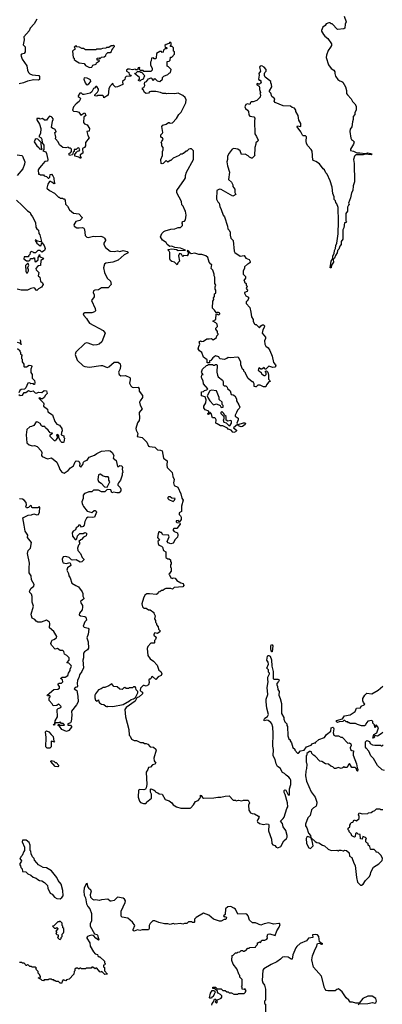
# Model space of a CAD drawing. Extents: x 2494118 to 2687960, y 757339 to 915227.
# Tile 331 of 364: x 2621728 to 2626277, y 891785 to 904150. Entities that reach past the tile are written whole.
import ezdxf

# ---------------------------------------------------------------- set-up
doc = ezdxf.new("R2010")
doc.units = 0

msp = doc.modelspace()

# ---------------------------------------------------------------- linework, layer by layer
at = {"layer": '0CON20XD'}
for points in [[(2625800, 904195), (2625822, 904125), (2625812, 904095), (2625807, 904043), (2625796, 904034), (2625715, 904028), (2625648, 904098), (2625635, 904100), (2625625, 904110), (2625605, 904110), (2625575, 904098), (2625560, 904075), (2625532, 904058), (2625514, 904016), (2625514, 904004), (2625538, 903965), (2625555, 903942), (2625592, 903915), (2625638, 903845), (2625638, 903825), (2625628, 903805), (2625597, 903765), (2625577, 903705), (2625573, 903675), (2625603, 903585), (2625635, 903538), (2625668, 903515), (2625682, 903495), (2625680, 903475), (2625688, 903442), (2625718, 903398), (2625745, 903381), (2625770, 903375), (2625780, 903365), (2625814, 903305), (2625829, 903259), (2625830, 903225), (2625840, 903205), (2625888, 903158), (2625904, 903124), (2625932, 903095), (2625948, 903065), (2625948, 903015), (2625934, 902986), (2625932, 902958), (2625912, 902935), (2625912, 902895), (2625902, 902868), (2625896, 902804), (2625872, 902775), (2625870, 902745), (2625883, 902663), (2625890, 902645), (2625905, 902638), (2625923, 902615), (2625917, 902585), (2625877, 902525), (2625878, 902508), (2625915, 902499), (2625957, 902477), (2625995, 902480), (2626065, 902469), (2626095, 902480), (2626150, 902465), (2626136, 902454), (2626065, 902460), (2626038, 902452), (2625945, 902451), (2625928, 902435), (2625916, 902395), (2625924, 902345), (2625927, 902115), (2625913, 902065), (2625907, 902005), (2625890, 901975), (2625879, 901911), (2625852, 901845), (2625860, 901825), (2625855, 901820), (2625842, 901795), (2625840, 901745), (2625820, 901715), (2625820, 901625), (2625830, 901615), (2625818, 901602), (2625805, 901600), (2625793, 901535), (2625781, 901509), (2625780, 901395), (2625762, 901365), (2625760, 901325), (2625744, 901306), (2625731, 901269), (2625715, 901250), (2625710, 901220), (2625690, 901190), (2625679, 901155), (2625662, 901138), (2625666, 901104), (2625641, 901069), (2625636, 901035), (2625624, 901035), (2625634, 901116), (2625658, 901152), (2625658, 901185), (2625672, 901215), (2625678, 901252), (2625692, 901275), (2625693, 901315), (2625708, 901345), (2625725, 901460), (2625729, 901615), (2625722, 901792), (2625707, 901837), (2625693, 901853), (2625690, 901875), (2625673, 901893), (2625672, 901925), (2625657, 901967), (2625648, 902045), (2625622, 902125), (2625585, 902210), (2625568, 902225), (2625553, 902263), (2625535, 902278), (2625488, 902338), (2625445, 902370), (2625423, 902377), (2625407, 902387), (2625397, 902497), (2625385, 902520), (2625342, 902565), (2625328, 902595), (2625322, 902625), (2625325, 902680), (2625312, 902692), (2625285, 902690), (2625275, 902700), (2625255, 902740), (2625208, 902805), (2625215, 902817), (2625255, 902810), (2625257, 902845), (2625228, 902888), (2625220, 902945), (2625192, 902995), (2625192, 903015), (2625175, 903037), (2625145, 903048), (2625125, 903063), (2625035, 903067), (2624935, 903108), (2624920, 903125), (2624930, 903155), (2624890, 903185), (2624877, 903227), (2624860, 903245), (2624860, 903255), (2624890, 903305), (2624887, 903335), (2624878, 903355), (2624880, 903375), (2624809, 903429), (2624801, 903451), (2624800, 903475), (2624802, 903485), (2624822, 903505), (2624822, 903515), (2624820, 903525), (2624793, 903553), (2624765, 903570), (2624745, 903568), (2624738, 903555), (2624748, 903505), (2624730, 903475), (2624733, 903455), (2624722, 903405), (2624732, 903392), (2624745, 903390), (2624755, 903380), (2624758, 903365), (2624749, 903351), (2624735, 903342), (2624725, 903340), (2624715, 903350), (2624702, 903345), (2624704, 903334), (2624732, 903315), (2624738, 903295), (2624738, 903275), (2624750, 903235), (2624740, 903225), (2624748, 903205), (2624743, 903175), (2624704, 903136), (2624658, 903118), (2624633, 903117), (2624622, 903108), (2624617, 903083), (2624585, 903092), (2624565, 903083), (2624551, 903055), (2624562, 903035), (2624588, 903015), (2624598, 902995), (2624603, 902955), (2624615, 902938), (2624665, 902928), (2624678, 902915), (2624672, 902875), (2624678, 902715), (2624700, 902685), (2624718, 902635), (2624716, 902624), (2624692, 902605), (2624692, 902585), (2624680, 902545), (2624680, 902495), (2624672, 902485), (2624672, 902452), (2624680, 902445), (2624645, 902410), (2624635, 902410), (2624610, 902425), (2624595, 902442), (2624555, 902462), (2624510, 902455), (2624492, 902505), (2624465, 902523), (2624415, 902532), (2624395, 902522), (2624355, 902473), (2624334, 902435), (2624334, 902396), (2624327, 902365), (2624334, 902315), (2624360, 902235), (2624348, 902145), (2624385, 902108), (2624402, 902075), (2624402, 902055), (2624425, 902020), (2624428, 901978), (2624440, 901955), (2624404, 901934), (2624255, 902017), (2624235, 902020), (2624200, 902005), (2624198, 901895), (2624214, 901864), (2624232, 901845), (2624238, 901805), (2624257, 901767)], [(2621943, 904155), (2621911, 904099), (2621859, 904045), (2621845, 904010), (2621780, 903935), (2621786, 903896), (2621770, 903835), (2621795, 903810), (2621798, 903745), (2621786, 903724), (2621750, 903715), (2621744, 903705), (2621760, 903655), (2621819, 903569), (2621825, 903515), (2621837, 903487), (2621855, 903470), (2621885, 903458), (2621968, 903448), (2621978, 903435), (2621975, 903400), (2621965, 903391), (2621905, 903393), (2621825, 903378), (2621775, 903358), (2621720, 903345)], [(2622605, 903548), (2622635, 903552), (2622645, 903580), (2622688, 903592), (2622692, 903608), (2622728, 903632), (2622725, 903640), (2622702, 903642), (2622702, 903668), (2622725, 903670), (2622735, 903660), (2622755, 903680), (2622788, 903682), (2622808, 903702), (2622812, 903718), (2622835, 903740), (2622865, 903740), (2622878, 903752), (2622882, 903768), (2622898, 903782), (2622902, 903798), (2622918, 903812), (2622918, 903818), (2622905, 903830), (2622895, 903820), (2622875, 903820), (2622845, 903800), (2622815, 903800), (2622807, 903793), (2622765, 903790), (2622745, 903780), (2622695, 903780), (2622685, 903770), (2622555, 903772), (2622527, 903787), (2622508, 903788), (2622477, 903807), (2622445, 903810), (2622435, 903820), (2622422, 903818), (2622410, 903805), (2622420, 903795), (2622420, 903775), (2622402, 903768), (2622390, 903755), (2622400, 903675), (2622410, 903665), (2622412, 903652), (2622432, 903632), (2622475, 903607), (2622538, 903598), (2622553, 903575), (2622605, 903548)], [(2624257, 901767), (2624282, 901695), (2624298, 901675), (2624337, 901557), (2624340, 901525), (2624358, 901508), (2624360, 901495), (2624370, 901485), (2624368, 901445), (2624378, 901408), (2624408, 901375), (2624420, 901245), (2624428, 901225), (2624495, 901180), (2624545, 901187), (2624567, 901157), (2624605, 901138), (2624620, 901115), (2624618, 901102), (2624598, 901082), (2624585, 901080), (2624550, 901045), (2624550, 901025), (2624530, 900995), (2624530, 900955), (2624560, 900925), (2624560, 900905), (2624540, 900875), (2624550, 900865), (2624550, 900855), (2624570, 900835), (2624570, 900815), (2624580, 900805), (2624570, 900775), (2624588, 900755), (2624582, 900738), (2624550, 900725), (2624550, 900715), (2624564, 900684), (2624598, 900665), (2624598, 900645), (2624583, 900617), (2624568, 900605), (2624568, 900585), (2624614, 900534), (2624628, 900478), (2624635, 900420), (2624658, 900385), (2624658, 900358), (2624672, 900332), (2624685, 900320), (2624695, 900320), (2624735, 900280), (2624754, 900306), (2624775, 900318), (2624788, 900318), (2624798, 900305), (2624797, 900283), (2624778, 900255), (2624770, 900215), (2624810, 900165), (2624810, 900145), (2624798, 900115), (2624802, 900075), (2624815, 900050), (2624845, 900030), (2624867, 899997), (2624897, 899925), (2624913, 899843), (2624936, 899816), (2624940, 899805), (2624930, 899785), (2624905, 899782), (2624855, 899800), (2624815, 899760), (2624802, 899762), (2624795, 899780), (2624765, 899760), (2624752, 899762), (2624732, 899778), (2624722, 899765), (2624720, 899745), (2624738, 899738), (2624758, 899718), (2624762, 899702), (2624795, 899680), (2624808, 899682), (2624820, 899695), (2624820, 899715), (2624810, 899725), (2624812, 899738), (2624825, 899740), (2624840, 899725), (2624850, 899685), (2624850, 899635), (2624868, 899618), (2624870, 899605), (2624855, 899600), (2624824, 899566), (2624815, 899540), (2624788, 899538), (2624745, 899560), (2624715, 899560), (2624695, 899540), (2624685, 899538), (2624670, 899545), (2624670, 899575), (2624655, 899600), (2624645, 899600), (2624594, 899644), (2624560, 899705), (2624560, 899715), (2624540, 899735), (2624538, 899748), (2624522, 899762), (2624501, 899815), (2624501, 899855), (2624475, 899908), (2624455, 899912), (2624375, 899902), (2624345, 899908), (2624327, 899893), (2624295, 899883), (2624245, 899890), (2624230, 899905), (2624227, 899917), (2624185, 899930), (2624165, 899910), (2624150, 899905), (2624125, 899870), (2624110, 899865), (2624108, 899842), (2624082, 899842), (2624078, 899878), (2624035, 899910), (2624015, 899970), (2623985, 899992), (2623968, 900015), (2623974, 900046), (2623988, 900075), (2623980, 900105), (2623995, 900118), (2624015, 900110), (2624035, 900112), (2624075, 900142), (2624105, 900140), (2624135, 900148), (2624155, 900130), (2624195, 900160), (2624202, 900178), (2624220, 900195), (2624220, 900205), (2624210, 900215), (2624210, 900235), (2624190, 900265), (2624190, 900275), (2624208, 900295), (2624207, 900327), (2624190, 900345), (2624150, 900365), (2624190, 900385), (2624192, 900458), (2624225, 900442), (2624240, 900455), (2624240, 900465), (2624215, 900478), (2624205, 900470), (2624192, 900472), (2624173, 900503), (2624147, 900527), (2624153, 900613), (2624162, 900635), (2624160, 900655), (2624170, 900675), (2624173, 900707), (2624190, 900715), (2624190, 900755), (2624180, 900765), (2624180, 900795), (2624188, 900815), (2624178, 900838), (2624178, 900915), (2624168, 900935), (2624168, 900955), (2624150, 901005), (2624130, 901025), (2624140, 901075), (2624125, 901080), (2624104, 901104), (2624088, 901165), (2624065, 901186), (2624015, 901201), (2623975, 901203), (2623925, 901219), (2623881, 901211), (2623867, 901217), (2623850, 901245), (2623835, 901250), (2623830, 901245), (2623842, 901232), (2623842, 901205), (2623827, 901183), (2623785, 901190), (2623775, 901170), (2623760, 901205), (2623732, 901215), (2623720, 901185), (2623732, 901118), (2623710, 901095), (2623705, 901070), (2623670, 901105), (2623635, 901112), (2623618, 901125), (2623610, 901145), (2623610, 901225), (2623602, 901245), (2623590, 901255), (2623590, 901265), (2623635, 901274), (2623695, 901262), (2623715, 901252), (2623810, 901255), (2623745, 901281), (2623675, 901289), (2623635, 901304), (2623613, 901303), (2623578, 901325), (2623565, 901350), (2623521, 901381), (2623493, 901423), (2623510, 901465), (2623535, 901490), (2623555, 901498), (2623625, 901518), (2623675, 901522), (2623715, 901540), (2623745, 901540), (2623770, 901565), (2623770, 901585), (2623760, 901595), (2623770, 901605), (2623770, 901615), (2623795, 901620), (2623810, 901635), (2623818, 901695), (2623810, 901745), (2623798, 901758), (2623778, 901808), (2623763, 901823), (2623760, 901865), (2623700, 901975), (2623700, 902005), (2623797, 902143), (2623808, 902165), (2623808, 902192), (2623822, 902235), (2623908, 902395), (2623910, 902505), (2623885, 902530), (2623865, 902530), (2623850, 902525), (2623825, 902500), (2623815, 902500), (2623785, 902470), (2623775, 902470), (2623765, 902460), (2623745, 902460), (2623727, 902443), (2623655, 902410), (2623625, 902380), (2623615, 902380), (2623585, 902360), (2623565, 902380), (2623528, 902342), (2623515, 902338), (2623503, 902343), (2623500, 902395), (2623520, 902445), (2623520, 902495), (2623530, 902515), (2623530, 902545), (2623510, 902565), (2623510, 902595), (2623502, 902602), (2623510, 902625), (2623528, 902645), (2623520, 902665), (2623505, 902670), (2623500, 902685), (2623500, 902705), (2623520, 902725), (2623522, 902735), (2623513, 902807), (2623523, 902827), (2623565, 902838), (2623595, 902860), (2623605, 902860), (2623615, 902850), (2623647, 902853), (2623695, 902910), (2623725, 902960), (2623755, 902990), (2623812, 903105), (2623817, 903145), (2623805, 903172), (2623776, 903196), (2623715, 903226), (2623675, 903219), (2623595, 903222), (2623575, 903218), (2623563, 903223), (2623525, 903223), (2623495, 903237), (2623435, 903249), (2623375, 903250), (2623355, 903242), (2623344, 903226), (2623315, 903221), (2623292, 903235), (2623282, 903265), (2623270, 903275), (2623270, 903295), (2623285, 903300), (2623300, 903325), (2623292, 903345), (2623300, 903365), (2623320, 903375), (2623342, 903408), (2623378, 903418), (2623388, 903408), (2623390, 903395), (2623405, 903390), (2623425, 903410), (2623454, 903384), (2623485, 903372), (2623520, 903405), (2623520, 903425), (2623535, 903440), (2623585, 903460), (2623602, 903478), (2623620, 903485), (2623630, 903525), (2623595, 903560), (2623580, 903565), (2623580, 903625), (2623605, 903630), (2623615, 903640), (2623622, 903678), (2623635, 903680), (2623672, 903718), (2623670, 903745), (2623658, 903755), (2623658, 903798), (2623642, 903812), (2623620, 903815), (2623620, 903825), (2623630, 903835), (2623630, 903855), (2623613, 903867), (2623598, 903852), (2623565, 903840), (2623550, 903825), (2623552, 903802), (2623575, 903800), (2623577, 903793), (2623567, 903783), (2623545, 903780), (2623532, 903768), (2623528, 903742), (2623515, 903740), (2623505, 903750), (2623485, 903750), (2623444, 903726), (2623440, 903665), (2623435, 903660), (2623415, 903660), (2623405, 903670), (2623382, 903668), (2623377, 903633), (2623368, 903615), (2623368, 903585), (2623388, 903535), (2623388, 903518), (2623375, 903500), (2623285, 903500), (2623275, 903510), (2623242, 903512), (2623230, 903525), (2623235, 903550), (2623214, 903546), (2623205, 903520), (2623185, 903520), (2623175, 903530), (2623145, 903522), (2623105, 903530), (2623083, 903527), (2623070, 903515), (2623070, 903505), (2623096, 903486), (2623103, 903463), (2623120, 903455), (2623128, 903442), (2623062, 903438), (2623050, 903425), (2623045, 903400), (2623018, 903372), (2623020, 903335), (2622955, 903307), (2622935, 903302), (2622925, 903308), (2622902, 903332), (2622900, 903345), (2622892, 903348), (2622858, 903312), (2622848, 903282), (2622838, 903202), (2622785, 903170), (2622778, 903188), (2622765, 903200), (2622705, 903198), (2622695, 903190), (2622670, 903195), (2622670, 903205), (2622705, 903240), (2622718, 903265), (2622717, 903277), (2622695, 903310), (2622685, 903310), (2622668, 903292), (2622652, 903285), (2622632, 903245), (2622612, 903228), (2622535, 903210), (2622522, 903212), (2622505, 903228), (2622484, 903226), (2622460, 903195), (2622460, 903185), (2622485, 903170), (2622492, 903155), (2622475, 903122), (2622436, 903094), (2622403, 903057), (2622392, 903015), (2622405, 903000), (2622445, 902998), (2622468, 902988), (2622495, 902950), (2622532, 902978), (2622545, 902980), (2622558, 902945), (2622533, 902927), (2622528, 902858), (2622543, 902843), (2622575, 902828), (2622602, 902785), (2622598, 902752), (2622570, 902745), (2622583, 902695)], [(2622575, 903332), (2622596, 903344), (2622615, 903368), (2622620, 903375), (2622617, 903395), (2622574, 903416), (2622535, 903418), (2622532, 903405), (2622548, 903358), (2622561, 903341), (2622575, 903332)], [(2623235, 903380), (2623220, 903385), (2623220, 903395), (2623230, 903405), (2623230, 903425), (2623170, 903475), (2623185, 903480), (2623205, 903500), (2623235, 903500), (2623245, 903490), (2623255, 903490), (2623300, 903445), (2623290, 903435), (2623279, 903401), (2623248, 903392), (2623235, 903380)], [(2622583, 902695), (2622598, 902665), (2622553, 902607), (2622552, 902565), (2622542, 902545), (2622518, 902532), (2622522, 902475), (2622488, 902452), (2622490, 902425), (2622498, 902412), (2622485, 902410), (2622472, 902422), (2622420, 902435), (2622420, 902455), (2622440, 902485), (2622453, 902497), (2622475, 902502), (2622482, 902515), (2622472, 902542), (2622452, 902538), (2622435, 902520), (2622412, 902518), (2622410, 902495), (2622400, 902485), (2622389, 902451), (2622353, 902443), (2622348, 902455), (2622350, 902475), (2622365, 902480), (2622380, 902495), (2622380, 902525), (2622367, 902537), (2622348, 902538), (2622335, 902548), (2622305, 902540), (2622270, 902545), (2622227, 902577), (2622210, 902615), (2622178, 902655), (2622182, 902675), (2622170, 902735), (2622185, 902740), (2622187, 902747), (2622170, 902775), (2622145, 902782), (2622128, 902798), (2622138, 902875), (2622147, 902895), (2622147, 902905), (2622135, 902920), (2622125, 902930), (2622102, 902938), (2622080, 902915), (2622065, 902888), (2622038, 902888), (2622015, 902910), (2621985, 902900), (2621975, 902910), (2621945, 902908), (2621944, 902894), (2621977, 902837), (2621992, 902782), (2621990, 902720), (2621970, 902685), (2621996, 902666), (2622005, 902650), (2622010, 902605), (2622029, 902575), (2622032, 902545), (2622032, 902518), (2622020, 902505), (2622055, 902490), (2622065, 902470), (2622082, 902395), (2622078, 902372), (2622045, 902368), (2622003, 902317), (2621975, 902290), (2621960, 902265), (2621962, 902212), (2621975, 902210), (2621985, 902200), (2622025, 902200), (2622035, 902190), (2622065, 902180), (2622085, 902160), (2622095, 902160), (2622108, 902172), (2622110, 902205), (2622125, 902210), (2622145, 902190), (2622158, 902165), (2622160, 902105), (2622168, 902092), (2622155, 902090), (2622135, 902110), (2622125, 902110), (2622115, 902120), (2622102, 902118), (2622080, 902085), (2622070, 902035), (2622100, 902005), (2622165, 901970), (2622215, 901920), (2622225, 901920), (2622235, 901910), (2622265, 901910), (2622275, 901900), (2622285, 901900), (2622298, 901885), (2622303, 901833), (2622328, 901808), (2622354, 901764), (2622405, 901722), (2622471, 901711), (2622510, 901665), (2622508, 901652), (2622482, 901628), (2622434, 901616), (2622406, 901575), (2622412, 901555), (2622445, 901538), (2622475, 901534), (2622515, 901539), (2622531, 901531), (2622540, 901515), (2622551, 901441), (2622570, 901420), (2622585, 901416), (2622655, 901432), (2622685, 901427), (2622745, 901431), (2622778, 901418), (2622794, 901405), (2622803, 901385), (2622803, 901375), (2622784, 901345), (2622782, 901325), (2622805, 901289), (2622865, 901242), (2622915, 901240), (2622955, 901248), (2622985, 901237), (2623025, 901252), (2623075, 901238), (2623088, 901222), (2623040, 901195), (2622965, 901132), (2622895, 901104), (2622807, 901093), (2622790, 901080), (2622779, 901035), (2622791, 900975), (2622824, 900905), (2622867, 900865), (2622877, 900823), (2622836, 900784), (2622755, 900781), (2622715, 900756), (2622670, 900755), (2622654, 900745), (2622650, 900725), (2622663, 900693), (2622662, 900668), (2622629, 900625), (2622676, 900525), (2622679, 900495), (2622665, 900481), (2622635, 900470), (2622545, 900470), (2622523, 900457), (2622532, 900435), (2622568, 900398), (2622577, 900375), (2622605, 900340), (2622777, 900247), (2622800, 900215), (2622760, 900105), (2622725, 900076), (2622694, 900066), (2622654, 900064), (2622585, 900089), (2622565, 900091), (2622544, 900085), (2622434, 899975), (2622426, 899946), (2622449, 899875), (2622525, 899804), (2622545, 899795), (2622605, 899788), (2622745, 899808), (2622766, 899806), (2622825, 899782), (2622845, 899791), (2622915, 899850), (2622965, 899850), (2622987, 899827), (2622992, 899805), (2622987, 899765), (2622969, 899725), (2622975, 899695), (2622995, 899678), (2623055, 899680), (2623108, 899658), (2623116, 899646), (2623116, 899626), (2623104, 899585), (2623122, 899552), (2623137, 899537), (2623155, 899531), (2623215, 899533), (2623226, 899516), (2623228, 899485), (2623270, 899430), (2623269, 899405), (2623240, 899365), (2623233, 899345), (2623238, 899308), (2623263, 899265), (2623228, 899215), (2623233, 899145), (2623225, 899115), (2623205, 899089), (2623187, 899015), (2623190, 898995), (2623209, 898955), (2623203, 898915), (2623265, 898904), (2623322, 898845), (2623346, 898796), (2623355, 898788), (2623425, 898782), (2623455, 898746), (2623495, 898742), (2623514, 898734), (2623532, 898645), (2623579, 898609), (2623572, 898555), (2623579, 898525), (2623642, 898462), (2623650, 898415), (2623667, 898375), (2623658, 898335), (2623665, 898300), (2623710, 898280), (2623750, 898195), (2623763, 898143), (2623777, 898115), (2623758, 898042), (2623758, 897975), (2623730, 897955), (2623730, 897935), (2623745, 897920), (2623752, 897902), (2623752, 897875), (2623735, 897850), (2623725, 897850), (2623715, 897860), (2623690, 897855), (2623690, 897845), (2623700, 897835), (2623735, 897830), (2623740, 897815), (2623699, 897761), (2623662, 897758), (2623650, 897745), (2623665, 897722), (2623708, 897705), (2623714, 897675), (2623708, 897652), (2623677, 897623), (2623654, 897576), (2623625, 897569), (2623592, 897582), (2623580, 897595), (2623602, 897655), (2623596, 897676), (2623525, 897682), (2623505, 897710), (2623495, 897710), (2623485, 897720), (2623475, 897720), (2623464, 897695), (2623457, 897647), (2623480, 897615), (2623463, 897597), (2623465, 897570), (2623475, 897552), (2623509, 897539), (2623520, 897525), (2623532, 897482), (2623560, 897465), (2623560, 897395), (2623585, 897380), (2623605, 897380), (2623620, 897365), (2623620, 897345), (2623630, 897335), (2623630, 897315), (2623620, 897305), (2623620, 897275), (2623630, 897265), (2623630, 897225), (2623610, 897205), (2623610, 897195), (2623600, 897185), (2623608, 897178), (2623625, 897140), (2623645, 897132), (2623655, 897140), (2623678, 897138), (2623700, 897105), (2623748, 897078), (2623779, 897069), (2623786, 897046), (2623775, 897028), (2623665, 897018), (2623645, 897000), (2623625, 897008), (2623563, 897007), (2623545, 897000), (2623525, 896980), (2623505, 896980), (2623487, 896963), (2623465, 896960), (2623460, 896945), (2623445, 896930), (2623355, 896940), (2623325, 896938), (2623299, 896921), (2623282, 896885), (2623262, 896815), (2623270, 896775), (2623285, 896760), (2623315, 896760), (2623345, 896740), (2623365, 896740), (2623410, 896705), (2623410, 896695), (2623428, 896665), (2623420, 896625), (2623430, 896605), (2623430, 896585), (2623440, 896575), (2623450, 896545), (2623467, 896527), (2623470, 896495), (2623490, 896475), (2623486, 896464), (2623455, 896440), (2623425, 896448), (2623410, 896435), (2623412, 896422), (2623440, 896395), (2623430, 896365), (2623420, 896355), (2623420, 896325), (2623415, 896320), (2623375, 896318), (2623335, 896280), (2623328, 896255), (2623334, 896165), (2623365, 896122), (2623405, 896092), (2623452, 896045), (2623475, 895980), (2623500, 895965), (2623512, 895935), (2623502, 895915), (2623464, 895896), (2623437, 895863), (2623395, 895900), (2623380, 895895), (2623378, 895882), (2623365, 895870), (2623352, 895868), (2623348, 895855), (2623353, 895825), (2623342, 895795), (2623315, 895780), (2623289, 895789), (2623275, 895788), (2623242, 895755), (2623240, 895725), (2623252, 895712), (2623270, 895705), (2623270, 895685), (2623226, 895644), (2623197, 895633), (2623175, 895591), (2623065, 895514), (2623046, 895485), (2623054, 895394), (2623098, 895235), (2623100, 895165), (2623115, 895150), (2623132, 895115), (2623165, 895098), (2623195, 895098), (2623245, 895072), (2623275, 895072), (2623295, 895060), (2623315, 895062), (2623335, 895052), (2623365, 895018), (2623405, 895012), (2623437, 894987), (2623440, 894975), (2623410, 894875), (2623413, 894843), (2623437, 894813), (2623425, 894800), (2623395, 894790), (2623367, 894763), (2623345, 894760), (2623337, 894733), (2623315, 894700), (2623323, 894543), (2623316, 894504), (2623305, 894488), (2623285, 894480), (2623235, 894482), (2623218, 894472), (2623214, 894385), (2623230, 894335), (2623245, 894320), (2623280, 894305), (2623310, 894305), (2623320, 894315), (2623320, 894325), (2623380, 894375), (2623382, 894422), (2623367, 894447), (2623370, 894485), (2623375, 894490), (2623408, 894478), (2623426, 894466), (2623435, 894450), (2623462, 894442), (2623478, 894428), (2623515, 894422), (2623555, 894358), (2623605, 894338), (2623638, 894315), (2623655, 894290), (2623695, 894263), (2623748, 894248), (2623865, 894249), (2623875, 894254), (2623909, 894291), (2623935, 894332), (2623965, 894343), (2623990, 894370), (2623998, 894385), (2623995, 894410), (2624005, 894408), (2624021, 894381), (2624035, 894372), (2624165, 894378), (2624215, 894388), (2624253, 894387), (2624305, 894400), (2624355, 894402), (2624405, 894350), (2624435, 894350), (2624445, 894340), (2624475, 894350), (2624515, 894340), (2624535, 894350), (2624595, 894350), (2624610, 894315), (2624598, 894285), (2624603, 894223), (2624625, 894190), (2624645, 894180), (2624675, 894178), (2624726, 894146), (2624732, 894135), (2624730, 894125), (2624716, 894104)], [(2622005, 902520), (2622010, 902525), (2622000, 902535), (2621998, 902608), (2621955, 902650), (2621935, 902652), (2621923, 902647), (2621910, 902615), (2621925, 902590), (2621942, 902565), (2621970, 902545), (2621975, 902530), (2622005, 902520)], [(2621695, 902451), (2621755, 902443), (2621765, 902435), (2621793, 902365), (2621790, 902335), (2621767, 902275), (2621695, 902195)], [(2621690, 901885), (2621758, 901818), (2621825, 901750), (2621858, 901728), (2621867, 901705), (2621890, 901675), (2621928, 901605), (2621930, 901545), (2621944, 901524), (2621966, 901505), (2621970, 901465), (2621979, 901449), (2622000, 901365), (2621995, 901360), (2621949, 901369), (2621925, 901386), (2621922, 901375), (2621942, 901342), (2621985, 901310), (2621997, 901313), (2622005, 901350), (2622033, 901315), (2622046, 901275), (2622039, 901251), (2622005, 901232), (2621985, 901250), (2621955, 901250), (2621925, 901220), (2621905, 901220), (2621895, 901230), (2621873, 901237), (2621860, 901225), (2621857, 901203), (2621840, 901185), (2621838, 901172), (2621785, 901170), (2621780, 901145), (2621815, 901120), (2621845, 901120), (2621860, 901135), (2621865, 901150), (2621895, 901150), (2621905, 901160), (2621915, 901160), (2621920, 901115), (2621925, 901110), (2621935, 901112), (2621958, 901135), (2621960, 901165), (2621970, 901175), (2621975, 901200), (2621982, 901172), (2622026, 901156), (2622015, 901140), (2621993, 901127), (2621988, 901062), (2621965, 901060), (2621950, 901050), (2621932, 901025), (2621935, 901010), (2621968, 900975), (2621960, 900935), (2621980, 900915), (2621988, 900868), (2622016, 900846), (2622022, 900825), (2622000, 900790), (2621962, 900768), (2621945, 900750), (2621935, 900752), (2621917, 900777), (2621905, 900782), (2621867, 900773), (2621825, 900754), (2621747, 900753), (2621695, 900766)], [(2621812, 900972), (2621825, 900972), (2621837, 900995), (2621837, 901015), (2621828, 901035), (2621842, 901065), (2621835, 901090), (2621825, 901090), (2621800, 901065), (2621803, 900993), (2621812, 900972)], [(2621728, 900135), (2621738, 900115), (2621740, 900080), (2621750, 900075), (2621745, 900070), (2621728, 900088), (2621702, 900098)], [(2621702, 900022), (2621730, 899995), (2621730, 899985), (2621740, 899975), (2621740, 899955), (2621760, 899935), (2621750, 899925), (2621750, 899895), (2621760, 899885), (2621760, 899855), (2621780, 899825), (2621780, 899795), (2621785, 899790), (2621815, 899790), (2621845, 899810), (2621878, 899808), (2621880, 899795), (2621867, 899763), (2621868, 899718), (2621883, 899693), (2621885, 899650), (2621915, 899620), (2621920, 899595), (2621915, 899570), (2621905, 899570), (2621895, 899580), (2621868, 899578), (2621855, 899588), (2621830, 899585), (2621804, 899526), (2621789, 899511), (2621745, 899506), (2621729, 899495), (2621716, 899465)], [(2624415, 898967), (2624400, 898970), (2624383, 898993), (2624345, 899008), (2624335, 899020), (2624275, 899050), (2624248, 899048), (2624204, 899074), (2624190, 899085), (2624192, 899125), (2624185, 899140), (2624175, 899148), (2624145, 899150), (2624130, 899205), (2624118, 899218), (2624112, 899218), (2624108, 899202), (2624097, 899193), (2624090, 899195), (2624090, 899205), (2624100, 899215), (2624100, 899235), (2624055, 899252), (2624040, 899275), (2624038, 899295), (2624062, 899338), (2624068, 899375), (2624053, 899413), (2624010, 899425), (2624010, 899475), (2624035, 899480), (2624048, 899492), (2624075, 899500), (2624090, 899515), (2624032, 899575), (2624030, 899615), (2624012, 899642), (2624007, 899665), (2624015, 899690), (2624030, 899695), (2624013, 899713), (2624010, 899725), (2624021, 899759), (2624072, 899808), (2624085, 899810), (2624095, 899820), (2624145, 899820), (2624155, 899810), (2624175, 899810), (2624185, 899820), (2624195, 899820), (2624205, 899810), (2624203, 899725), (2624208, 899685), (2624218, 899665), (2624272, 899625), (2624280, 899605), (2624280, 899565), (2624293, 899553), (2624315, 899550), (2624330, 899535), (2624335, 899520), (2624367, 899487), (2624382, 899442), (2624405, 899438), (2624428, 899425), (2624447, 899387), (2624448, 899365), (2624478, 899315), (2624488, 899285), (2624482, 899268), (2624462, 899248), (2624450, 899215), (2624430, 899185), (2624432, 899172), (2624468, 899145), (2624468, 899125), (2624452, 899085), (2624460, 899065), (2624412, 899025), (2624446, 898996), (2624447, 898985), (2624435, 898973), (2624415, 898967)], [(2621717, 899445), (2621732, 899432), (2621764, 899436), (2621785, 899470), (2621805, 899470), (2621838, 899492), (2621865, 899482), (2621897, 899487), (2621922, 899462), (2621935, 899458), (2621968, 899472), (2622005, 899470), (2622035, 899492), (2622065, 899490), (2622072, 899455), (2622052, 899435), (2622036, 899404), (2622015, 899388), (2621998, 899388), (2621985, 899398), (2621975, 899400), (2621970, 899395), (2622028, 899338), (2622032, 899325), (2622028, 899298), (2622075, 899260), (2622080, 899225), (2622139, 899189), (2622168, 899105), (2622195, 899070), (2622226, 899056), (2622258, 899018), (2622262, 898985), (2622252, 898965), (2622250, 898935), (2622280, 898925), (2622283, 898903), (2622290, 898895), (2622280, 898845), (2622275, 898840), (2622255, 898842), (2622240, 898855), (2622220, 898905), (2622220, 898925), (2622205, 898940), (2622190, 898935), (2622200, 898915), (2622200, 898895), (2622180, 898875), (2622178, 898862), (2622165, 898860), (2622110, 898915), (2622112, 898938), (2622125, 898950), (2622138, 898952), (2622138, 898958), (2622112, 898962), (2622086, 898996), (2622050, 899025), (2622045, 899040), (2622013, 899043), (2622001, 899051), (2621985, 899080), (2621957, 899097), (2621935, 899100), (2621906, 899054), (2621875, 899039), (2621855, 899036), (2621816, 899004), (2621810, 898935), (2621819, 898835), (2621845, 898811), (2621885, 898800), (2621915, 898801), (2621948, 898788), (2621999, 898735), (2622004, 898715), (2622000, 898675), (2622008, 898665), (2622075, 898634), (2622126, 898646), (2622194, 898594), (2622223, 898525), (2622232, 898502), (2622256, 898466), (2622285, 898457), (2622335, 898490), (2622365, 898523), (2622403, 898547), (2622424, 898596), (2622435, 898608), (2622470, 898605), (2622482, 898575), (2622480, 898545), (2622495, 898532), (2622520, 898565), (2622530, 898595), (2622540, 898605), (2622573, 898617), (2622598, 898655), (2622665, 898681), (2622696, 898704), (2622755, 898733), (2622841, 898739), (2622865, 898736), (2622889, 898715), (2622908, 898675), (2622900, 898645), (2622938, 898615), (2622955, 898540), (2622972, 898538), (2622985, 898550), (2623008, 898545), (2623018, 898525), (2623012, 898505), (2623020, 898465), (2623012, 898455), (2623012, 898428), (2622993, 898365), (2622966, 898334), (2622960, 898315), (2622960, 898305), (2622988, 898275), (2622998, 898255), (2622998, 898232), (2622975, 898210), (2622945, 898208), (2622905, 898218), (2622885, 898210), (2622870, 898245), (2622825, 898250), (2622795, 898220), (2622755, 898220), (2622715, 898240), (2622675, 898242), (2622655, 898240), (2622635, 898222), (2622595, 898220), (2622565, 898210), (2622541, 898199), (2622525, 898180), (2622523, 898137), (2622507, 898095), (2622510, 898075), (2622522, 898055), (2622528, 898035), (2622575, 897978), (2622635, 897960), (2622662, 897985), (2622675, 897986), (2622688, 897978), (2622693, 897965), (2622665, 897902), (2622645, 897898), (2622585, 897902), (2622565, 897890), (2622545, 897850), (2622537, 897803), (2622526, 897784), (2622505, 897778), (2622485, 897800), (2622465, 897800), (2622460, 897785), (2622435, 897770), (2622427, 897745), (2622398, 897725), (2622387, 897705), (2622392, 897665), (2622425, 897620), (2622435, 897620), (2622445, 897630), (2622454, 897666), (2622483, 897697), (2622525, 897698), (2622545, 897708), (2622565, 897700), (2622567, 897685), (2622560, 897670), (2622530, 897650), (2622505, 897620), (2622493, 897617), (2622472, 897598), (2622480, 897585), (2622480, 897565), (2622465, 897550), (2622452, 897515), (2622458, 897485), (2622490, 897445), (2622512, 897395), (2622532, 897375), (2622532, 897365), (2622508, 897342), (2622485, 897337), (2622435, 897368), (2622393, 897363), (2622378, 897368), (2622350, 897395), (2622305, 897410), (2622274, 897406), (2622262, 897375), (2622264, 897345), (2622275, 897330), (2622315, 897320), (2622355, 897332), (2622367, 897317), (2622368, 897295), (2622328, 897265), (2622321, 897235), (2622339, 897195), (2622344, 897165), (2622362, 897142), (2622381, 897075), (2622434, 897044), (2622466, 897026), (2622511, 896965), (2622521, 896945), (2622522, 896912), (2622533, 896885), (2622532, 896875), (2622492, 896845), (2622494, 896825), (2622514, 896795), (2622516, 896774), (2622510, 896740), (2622478, 896695), (2622476, 896676), (2622492, 896665), (2622545, 896653), (2622556, 896646), (2622565, 896610), (2622544, 896586), (2622524, 896535), (2622535, 896522), (2622585, 896510), (2622596, 896495), (2622588, 896435), (2622572, 896385), (2622588, 896338), (2622593, 896257), (2622578, 896235), (2622540, 896210), (2622530, 896195), (2622530, 896135), (2622521, 896105), (2622528, 896012), (2622509, 895965), (2622479, 895921), (2622469, 895885), (2622453, 895857), (2622449, 895815), (2622455, 895782), (2622445, 895769), (2622425, 895762), (2622412, 895745), (2622444, 895724), (2622457, 895655), (2622462, 895585), (2622439, 895545)], [(2624255, 899280), (2624275, 899282), (2624280, 899285), (2624280, 899305), (2624268, 899318), (2624267, 899347), (2624232, 899382), (2624232, 899405), (2624199, 899489), (2624135, 899498), (2624115, 899490), (2624082, 899425), (2624092, 899395), (2624114, 899364), (2624160, 899315), (2624197, 899327), (2624243, 899303), (2624255, 899280)], [(2624365, 899050), (2624387, 899085), (2624385, 899110), (2624375, 899118), (2624338, 899108), (2624320, 899120), (2624318, 899165), (2624300, 899180), (2624285, 899210), (2624262, 899228), (2624250, 899215), (2624252, 899205), (2624290, 899165), (2624290, 899135), (2624282, 899125), (2624290, 899095), (2624318, 899088), (2624352, 899052), (2624365, 899050)], [(2624508, 899038), (2624475, 899050), (2624470, 899065), (2624535, 899088), (2624555, 899088), (2624562, 899075), (2624558, 899065), (2624525, 899042), (2624508, 899038)], [(2622825, 898280), (2622858, 898345), (2622848, 898368), (2622847, 898397), (2622837, 898407), (2622805, 898408), (2622765, 898422), (2622742, 898442), (2622725, 898440), (2622718, 898432), (2622708, 898375), (2622715, 898350), (2622749, 898329), (2622790, 898285), (2622825, 898280)], [(2622439, 895545), (2622380, 895465), (2622384, 895415), (2622372, 895335), (2622365, 895320), (2622330, 895305), (2622332, 895292), (2622365, 895290), (2622380, 895275), (2622380, 895265), (2622345, 895222), (2622315, 895212), (2622258, 895235), (2622228, 895278), (2622210, 895285), (2622210, 895295), (2622215, 895300), (2622225, 895300), (2622235, 895290), (2622285, 895290), (2622290, 895295), (2622275, 895310), (2622252, 895312), (2622235, 895330), (2622222, 895318), (2622182, 895318), (2622170, 895310), (2622165, 895290), (2622150, 895295), (2622170, 895310), (2622173, 895345), (2622202, 895395), (2622200, 895485), (2622212, 895498), (2622245, 895510), (2622250, 895525), (2622225, 895550), (2622215, 895552), (2622192, 895538), (2622150, 895535), (2622135, 895560), (2622098, 895598), (2622098, 895632), (2622110, 895645), (2622110, 895655), (2622105, 895660), (2622075, 895660), (2622072, 895665), (2622155, 895740), (2622206, 895744), (2622226, 895754), (2622227, 895777), (2622210, 895795), (2622212, 895808), (2622223, 895817), (2622252, 895818), (2622268, 895835), (2622265, 895860), (2622240, 895875), (2622260, 895895), (2622297, 895893), (2622332, 895915), (2622340, 895945), (2622360, 895975), (2622363, 895997), (2622378, 896025), (2622375, 896038), (2622345, 896068), (2622320, 896075), (2622348, 896105), (2622348, 896135), (2622320, 896165), (2622292, 896182), (2622280, 896215), (2622268, 896228), (2622235, 896230), (2622202, 896252), (2622173, 896243), (2622128, 896295), (2622120, 896315), (2622125, 896340), (2622135, 896358), (2622157, 896367), (2622190, 896385), (2622192, 896402), (2622158, 896468), (2622101, 896511), (2622106, 896565), (2622100, 896585), (2622065, 896610), (2621998, 896582), (2621954, 896584), (2621936, 896596), (2621918, 896618), (2621886, 896636), (2621878, 896665), (2621874, 896685), (2621900, 896785), (2621886, 896835), (2621886, 896905), (2621875, 896935), (2621855, 896958), (2621850, 896975), (2621870, 897010), (2621906, 897034), (2621910, 897055), (2621876, 897115), (2621874, 897165), (2621846, 897205), (2621845, 897265), (2621852, 897325), (2621824, 897445), (2621835, 897482), (2621864, 897515), (2621876, 897585), (2621828, 897645), (2621830, 897675), (2621796, 897725), (2621783, 897803), (2621768, 897895), (2621835, 897927), (2621875, 897932), (2621905, 897943), (2621945, 897932), (2621962, 897935), (2621976, 897964), (2621982, 898025), (2621975, 898032), (2621955, 898020), (2621888, 898018), (2621880, 898025), (2621878, 898045), (2621865, 898050), (2621840, 898025), (2621825, 898018), (2621815, 898020), (2621803, 898035), (2621813, 898057), (2621808, 898088), (2621784, 898115), (2621765, 898127), (2621725, 898133)], [(2623655, 898101), (2623672, 898115), (2623677, 898137), (2623635, 898142), (2623615, 898159), (2623595, 898156), (2623585, 898148), (2623587, 898135), (2623598, 898125), (2623655, 898101)], [(2624895, 896210), (2624885, 896210), (2624879, 896249), (2624878, 896285), (2624885, 896302), (2624895, 896300), (2624902, 896285), (2624895, 896210)], [(2624716, 894104), (2624709, 894085), (2624712, 894075), (2624735, 894054), (2624785, 894042), (2624825, 894050), (2624848, 894045), (2624853, 894033), (2624851, 893965), (2624889, 893859), (2624891, 893805), (2624905, 893787), (2624928, 893778), (2624946, 893756), (2624965, 893750), (2625003, 893765), (2625042, 893838), (2625074, 893865), (2625084, 893885), (2625085, 893905), (2625065, 893968), (2625033, 894015), (2625023, 894055), (2625002, 894085), (2625034, 894116), (2625044, 894135), (2625078, 894242), (2625091, 894265), (2625087, 894315), (2625058, 894418), (2625046, 894445), (2625045, 894470), (2625055, 894480), (2625065, 894472), (2625095, 894417), (2625108, 894412), (2625115, 894420), (2625111, 894489), (2625130, 894545), (2625128, 894598), (2625123, 894615), (2625105, 894638), (2625071, 894661), (2625050, 894685), (2625027, 894697), (2624995, 894752), (2624961, 894771), (2624947, 894805), (2624935, 894860), (2624908, 894905), (2624912, 894985), (2624904, 895025), (2624907, 895185), (2624902, 895265), (2624892, 895305), (2624880, 895325), (2624845, 895350), (2624825, 895353), (2624796, 895344), (2624789, 895355), (2624805, 895378), (2624835, 895398), (2624848, 895425), (2624828, 895505), (2624822, 895585), (2624822, 895615), (2624842, 895675), (2624832, 895765), (2624846, 895835), (2624839, 895865), (2624840, 895895), (2624860, 895935), (2624860, 895945), (2624850, 895955), (2624848, 895985), (2624830, 896005), (2624848, 896055), (2624845, 896080), (2624828, 896108), (2624836, 896155), (2624845, 896164), (2624855, 896164), (2624872, 896155), (2624889, 896109), (2624892, 896032), (2624910, 895965), (2624910, 895875), (2624915, 895870), (2624965, 895870), (2624978, 895865), (2624982, 895855), (2624975, 895838), (2624952, 895815), (2624952, 895795), (2624962, 895775), (2624965, 895740), (2624982, 895715), (2624978, 895665), (2624996, 895626), (2625012, 895562), (2625012, 895435), (2625042, 895385), (2625042, 895365), (2625055, 895330), (2625080, 895305), (2625080, 895285), (2625088, 895275), (2625093, 895155), (2625105, 895120), (2625120, 895105), (2625120, 895095), (2625137, 895067), (2625155, 895010), (2625178, 894988), (2625180, 894975), (2625215, 894940), (2625225, 894940), (2625253, 894967), (2625298, 894975), (2625325, 895018), (2625385, 895038), (2625396, 895054), (2625425, 895070), (2625437, 895063), (2625442, 895078), (2625481, 895109), (2625553, 895135), (2625579, 895171), (2625630, 895215), (2625636, 895255), (2625655, 895264), (2625666, 895256), (2625669, 895245), (2625659, 895195), (2625670, 895165), (2625685, 895158), (2625726, 895156), (2625755, 895138), (2625775, 895140), (2625844, 895064), (2625865, 895068), (2625882, 895055), (2625888, 895035), (2625874, 895004), (2625880, 894985), (2625895, 894970), (2625917, 894967), (2625917, 894953), (2625910, 894945), (2625910, 894915), (2625952, 894805), (2625960, 894755), (2625970, 894735), (2625968, 894712), (2625963, 894713), (2625948, 894748), (2625935, 894760), (2625895, 894760), (2625865, 894810), (2625852, 894798), (2625835, 894760), (2625805, 894760), (2625795, 894770), (2625777, 894753), (2625762, 894748), (2625725, 894758), (2625695, 894748), (2625678, 894748), (2625657, 894767), (2625630, 894775), (2625602, 894802), (2625563, 894803), (2625520, 894835), (2625495, 894840), (2625435, 894900), (2625412, 894912), (2625393, 894933), (2625387, 894957), (2625375, 894960), (2625365, 894960), (2625330, 894935), (2625330, 894915), (2625322, 894905), (2625320, 894825), (2625327, 894817), (2625330, 894795), (2625328, 894745), (2625318, 894712), (2625314, 894656), (2625326, 894585), (2625385, 894452), (2625433, 894385), (2625457, 894325), (2625452, 894285), (2625443, 894267), (2625415, 894252), (2625388, 894225), (2625373, 894155), (2625345, 894128), (2625314, 894045), (2625314, 894025), (2625332, 894002), (2625352, 893932), (2625378, 893905), (2625380, 893880), (2625435, 893830), (2625455, 893817), (2625481, 893811), (2625525, 893782), (2625554, 893774), (2625600, 893735), (2625635, 893718), (2625705, 893720), (2625725, 893712), (2625735, 893720), (2625755, 893720), (2625785, 893710), (2625795, 893710), (2625805, 893720), (2625830, 893715), (2625860, 893685), (2625867, 893647), (2625895, 893630), (2625918, 893558), (2625937, 893527), (2625953, 893377), (2625965, 893320), (2626002, 893282), (2626015, 893280)], [(2622825, 895522), (2622835, 895528), (2622895, 895523), (2623025, 895550), (2623106, 895594), (2623125, 895612), (2623155, 895620), (2623182, 895638), (2623212, 895695), (2623212, 895712), (2623190, 895735), (2623185, 895760), (2623175, 895770), (2623155, 895770), (2623142, 895758), (2623105, 895760), (2623095, 895750), (2623065, 895750), (2623045, 895762), (2623035, 895760), (2623015, 895740), (2622985, 895742), (2622952, 895772), (2622910, 895775), (2622885, 895810), (2622847, 895783), (2622795, 895763), (2622775, 895763), (2622750, 895745), (2622715, 895732), (2622678, 895685), (2622670, 895665), (2622669, 895635), (2622678, 895605), (2622700, 895590), (2622715, 895610), (2622720, 895585), (2622730, 895570), (2622753, 895553), (2622785, 895550), (2622808, 895528), (2622825, 895522)], [(2626285, 895200), (2626265, 895180), (2626216, 895154), (2626185, 895160), (2626175, 895130), (2626160, 895125), (2626170, 895175), (2626210, 895195), (2626230, 895255), (2626205, 895290), (2626192, 895288), (2626190, 895265), (2626182, 895262), (2626180, 895295), (2626160, 895315), (2626160, 895335), (2626145, 895350), (2626095, 895340), (2626070, 895305), (2626068, 895292), (2626055, 895280), (2626015, 895282), (2625965, 895298), (2625942, 895312), (2625875, 895310), (2625865, 895320), (2625855, 895320), (2625845, 895330), (2625825, 895330), (2625807, 895347), (2625795, 895350), (2625782, 895338), (2625737, 895333), (2625715, 895323), (2625704, 895334), (2625702, 895348), (2625779, 895371), (2625805, 895407), (2625875, 895418), (2625935, 895463), (2625955, 895503), (2626002, 895508), (2626011, 895529), (2626050, 895545), (2626058, 895555), (2626040, 895575), (2626032, 895595), (2626034, 895626), (2626058, 895665), (2626085, 895690), (2626145, 895682), (2626225, 895728), (2626285, 895778)], [(2622071, 895001), (2622057, 895017), (2622062, 895135), (2622052, 895205), (2622065, 895218), (2622095, 895208), (2622121, 895171), (2622148, 895148), (2622158, 895088), (2622170, 895075), (2622122, 895088), (2622122, 895018), (2622105, 895002), (2622071, 895001)], [(2626305, 894720), (2626275, 894730), (2626215, 894782), (2626165, 894870), (2626133, 894905), (2626107, 894965), (2626073, 895003), (2626068, 895015), (2626068, 895082), (2626085, 895098), (2626116, 895086), (2626125, 895062), (2626155, 895042), (2626185, 895038), (2626255, 895040), (2626265, 895030), (2626275, 895030), (2626290, 895045)], [(2622205, 894768), (2622175, 894772), (2622120, 894835), (2622124, 894846), (2622155, 894840), (2622173, 894823), (2622185, 894820), (2622218, 894785), (2622205, 894768)], [(2626015, 893280), (2626038, 893295), (2626065, 893338), (2626112, 893385), (2626128, 893415), (2626132, 893445), (2626168, 893505), (2626235, 893550), (2626275, 893592), (2626280, 893615), (2626264, 893654), (2626225, 893690), (2626200, 893695), (2626200, 893705), (2626175, 893730), (2626135, 893730), (2626130, 893735), (2626120, 893765), (2626100, 893785), (2626100, 893805), (2626082, 893812), (2626070, 893825), (2626070, 893855), (2626080, 893865), (2626068, 893878), (2626035, 893890), (2626025, 893860), (2626002, 893862), (2625998, 893918), (2625975, 893920), (2625958, 893938), (2625942, 893928), (2625937, 893893), (2625928, 893882), (2625895, 893900), (2625887, 893927), (2625862, 893952), (2625860, 893965), (2625850, 893975), (2625850, 893995), (2625870, 894015), (2625870, 894035), (2625880, 894045), (2625880, 894055), (2625892, 894068), (2625908, 894072), (2625925, 894100), (2625955, 894090), (2625985, 894120), (2625988, 894145), (2625978, 894165), (2625985, 894190), (2626025, 894178), (2626095, 894180), (2626105, 894190), (2626137, 894193), (2626153, 894207), (2626185, 894220), (2626205, 894240), (2626245, 894240), (2626255, 894230), (2626285, 894230)], [(2622235, 893110), (2622256, 893124), (2622272, 893148), (2622269, 893215), (2622247, 893295), (2622209, 893339), (2622196, 893376), (2622125, 893462), (2622065, 893498), (2622023, 893503), (2621965, 893538), (2621941, 893561), (2621913, 893593), (2621908, 893615), (2621888, 893635), (2621870, 893675), (2621867, 893707), (2621860, 893715), (2621860, 893785), (2621848, 893815), (2621810, 893845), (2621765, 893848), (2621758, 893825), (2621787, 893757), (2621790, 893715), (2621780, 893705), (2621758, 893652), (2621742, 893638), (2621740, 893625), (2621730, 893615), (2621750, 893585), (2621748, 893572), (2621730, 893555), (2621730, 893535), (2621740, 893525), (2621742, 893502), (2621760, 893485), (2621762, 893452), (2621805, 893450), (2621830, 893425), (2621867, 893407), (2621895, 893382), (2621935, 893370), (2621955, 893350), (2621975, 893340), (2622007, 893337), (2622040, 893315), (2622078, 893278), (2622083, 893243), (2622111, 893181), (2622135, 893168), (2622165, 893130), (2622193, 893113), (2622235, 893110)], [(2625375, 893740), (2625408, 893775), (2625397, 893837), (2625380, 893880), (2625335, 893890), (2625321, 893865), (2625328, 893805), (2625355, 893750), (2625375, 893740)], [(2624140, 891775), (2624142, 891795), (2624160, 891815), (2624172, 891848), (2624185, 891850), (2624190, 891845), (2624190, 891825), (2624180, 891815), (2624195, 891800), (2624210, 891815), (2624202, 891838), (2624257, 891863), (2624262, 891875), (2624262, 891892), (2624249, 891909), (2624220, 891925), (2624210, 891935), (2624208, 891948), (2624178, 891978), (2624152, 891982), (2624152, 891998), (2624185, 892000), (2624205, 891980), (2624255, 891980), (2624275, 891960), (2624305, 891960), (2624325, 891940), (2624345, 891940), (2624355, 891930), (2624385, 891930), (2624415, 891910), (2624465, 891910), (2624475, 891920), (2624545, 891920), (2624560, 891935), (2624560, 891945), (2624570, 891955), (2624560, 891965), (2624558, 891978), (2624545, 891970), (2624520, 891975), (2624520, 891995), (2624510, 892005), (2624520, 892015), (2624520, 892095), (2624490, 892125), (2624490, 892145), (2624480, 892155), (2624452, 892232), (2624408, 892288), (2624390, 892335), (2624392, 892398), (2624405, 892400), (2624435, 892430), (2624455, 892430), (2624465, 892440), (2624488, 892442), (2624505, 892460), (2624525, 892460), (2624535, 892450), (2624545, 892450), (2624555, 892460), (2624565, 892460), (2624592, 892488), (2624605, 892490), (2624615, 892500), (2624688, 892502), (2624690, 892515), (2624710, 892535), (2624712, 892558), (2624725, 892560), (2624735, 892570), (2624748, 892562), (2624765, 892590), (2624805, 892590), (2624828, 892602), (2624838, 892615), (2624832, 892635), (2624843, 892667), (2624865, 892670), (2624935, 892650), (2624955, 892707), (2624985, 892752), (2624996, 892786), (2624989, 892799), (2624981, 892801), (2624915, 892792), (2624855, 892806), (2624795, 892796), (2624755, 892779), (2624685, 892806), (2624648, 892808), (2624611, 892841), (2624596, 892895), (2624578, 892915), (2624565, 892919), (2624465, 892917), (2624435, 892978), (2624415, 892994), (2624375, 893012), (2624341, 893009), (2624309, 892985), (2624306, 892914), (2624284, 892895), (2624295, 892882), (2624305, 892888), (2624315, 892882), (2624322, 892875), (2624315, 892850), (2624295, 892850), (2624255, 892830), (2624235, 892830), (2624160, 892855), (2624100, 892905), (2624035, 892928), (2623940, 892875), (2623920, 892855), (2623920, 892815), (2623915, 892810), (2623895, 892810), (2623885, 892820), (2623845, 892820), (2623825, 892800), (2623795, 892800), (2623775, 892792), (2623745, 892798), (2623675, 892792), (2623655, 892798), (2623615, 892788), (2623585, 892797), (2623544, 892794), (2623475, 892810), (2623425, 892832), (2623398, 892832), (2623365, 892800), (2623352, 892775), (2623352, 892735), (2623345, 892720), (2623265, 892720), (2623235, 892712), (2623205, 892718), (2623165, 892702), (2623153, 892713), (2623153, 892723), (2623172, 892775), (2623142, 892815), (2623085, 892868), (2623015, 892880), (2623003, 892893), (2623000, 892955), (2623052, 893065), (2623054, 893085), (2623042, 893105), (2623025, 893116), (2622955, 893129), (2622915, 893090), (2622875, 893080), (2622865, 893080), (2622833, 893103), (2622755, 893096), (2622725, 893087), (2622685, 893097), (2622664, 893094), (2622645, 893100), (2622622, 893125), (2622618, 893165), (2622628, 893208), (2622618, 893228), (2622605, 893230), (2622598, 893238), (2622583, 893263), (2622580, 893295), (2622575, 893300), (2622562, 893298), (2622538, 893242), (2622532, 893205), (2622538, 893155), (2622552, 893122), (2622568, 893048), (2622583, 893013), (2622608, 892985), (2622628, 892925), (2622630, 892835), (2622614, 892796), (2622614, 892765), (2622665, 892670), (2622695, 892663), (2622705, 892652), (2622720, 892595), (2622715, 892590), (2622684, 892614), (2622655, 892650), (2622635, 892652), (2622600, 892645), (2622580, 892635), (2622570, 892625), (2622570, 892615), (2622607, 892557), (2622613, 892513), (2622652, 892442), (2622675, 892420), (2622705, 892410), (2622710, 892395), (2622725, 892380), (2622735, 892380), (2622790, 892325), (2622790, 892305), (2622800, 892295), (2622798, 892282), (2622780, 892275), (2622780, 892255), (2622790, 892245), (2622790, 892205), (2622828, 892162), (2622795, 892160), (2622758, 892198), (2622745, 892190), (2622732, 892192), (2622695, 892240), (2622685, 892240), (2622675, 892230), (2622645, 892250), (2622635, 892250), (2622625, 892240), (2622565, 892240), (2622555, 892230), (2622525, 892228), (2622505, 892230), (2622495, 892240), (2622485, 892240), (2622475, 892230), (2622465, 892230), (2622455, 892240), (2622435, 892240), (2622420, 892225), (2622420, 892205), (2622410, 892195), (2622408, 892162), (2622348, 892102), (2622315, 892090), (2622305, 892080), (2622275, 892090), (2622260, 892075), (2622258, 892052), (2622235, 892050), (2622215, 892070), (2622185, 892070), (2622175, 892080), (2622165, 892080), (2622155, 892090), (2622135, 892090), (2622125, 892100), (2622095, 892100), (2622085, 892090), (2622035, 892090), (2622025, 892080), (2622012, 892082), (2621998, 892098), (2621960, 892115), (2621988, 892122), (2621990, 892135), (2621980, 892145), (2621978, 892158), (2621960, 892175), (2621958, 892198), (2621930, 892225), (2621938, 892238), (2621925, 892250), (2621885, 892250), (2621875, 892260), (2621855, 892260), (2621840, 892275)], [(2622235, 892600), (2622248, 892612), (2622250, 892625), (2622260, 892635), (2622260, 892665), (2622277, 892683), (2622280, 892695), (2622280, 892735), (2622270, 892745), (2622270, 892765), (2622260, 892775), (2622260, 892805), (2622235, 892830), (2622225, 892820), (2622205, 892820), (2622158, 892772), (2622140, 892765), (2622165, 892740), (2622185, 892740), (2622195, 892750), (2622208, 892738), (2622208, 892732), (2622180, 892705), (2622190, 892695), (2622190, 892685), (2622180, 892675), (2622192, 892662), (2622210, 892655), (2622210, 892635), (2622202, 892622), (2622222, 892602), (2622235, 892600)], [(2625975, 891780), (2625985, 891790), (2626094, 891794), (2626155, 891807), (2626185, 891801), (2626195, 891807), (2626204, 891825), (2626195, 891858), (2626150, 891885), (2626097, 891887), (2626035, 891858), (2625985, 891800), (2625945, 891800), (2625905, 891812), (2625875, 891810), (2625856, 891836), (2625824, 891864), (2625775, 891942), (2625727, 891977), (2625705, 891970), (2625685, 891952), (2625595, 891952), (2625575, 891960), (2625560, 891975), (2625553, 891993), (2625515, 892140), (2625412, 892252), (2625392, 892345), (2625402, 892395), (2625433, 892475), (2625452, 892505), (2625465, 892550), (2625492, 892552), (2625515, 892540), (2625530, 892545), (2625500, 892560), (2625491, 892571), (2625480, 892635), (2625463, 892655), (2625445, 892660), (2625400, 892655), (2625407, 892623), (2625382, 892618), (2625350, 892615), (2625325, 892580), (2625245, 892550), (2625205, 892510), (2625192, 892495), (2625154, 892406), (2625147, 892353), (2625135, 892352), (2625095, 892377), (2625045, 892382), (2625025, 892378), (2624999, 892351), (2624955, 892320), (2624884, 892286), (2624791, 892229), (2624778, 892212), (2624770, 892085), (2624780, 892055), (2624800, 892025), (2624810, 891975), (2624810, 891835), (2624800, 891825), (2624800, 891795), (2624810, 891785), (2624810, 891675)], [(2621840, 892275), (2621825, 892280), (2621815, 892270), (2621805, 892270), (2621798, 892288), (2621785, 892300), (2621765, 892300), (2621755, 892310), (2621725, 892310)], [(2624115, 891860), (2624110, 891865), (2624120, 891925), (2624142, 891958), (2624165, 891960), (2624178, 891948), (2624182, 891935), (2624166, 891914), (2624157, 891883), (2624140, 891875), (2624135, 891862), (2624115, 891860)]]:
    msp.add_lwpolyline(points, dxfattribs=at)

doc.saveas('drawing.dxf')
